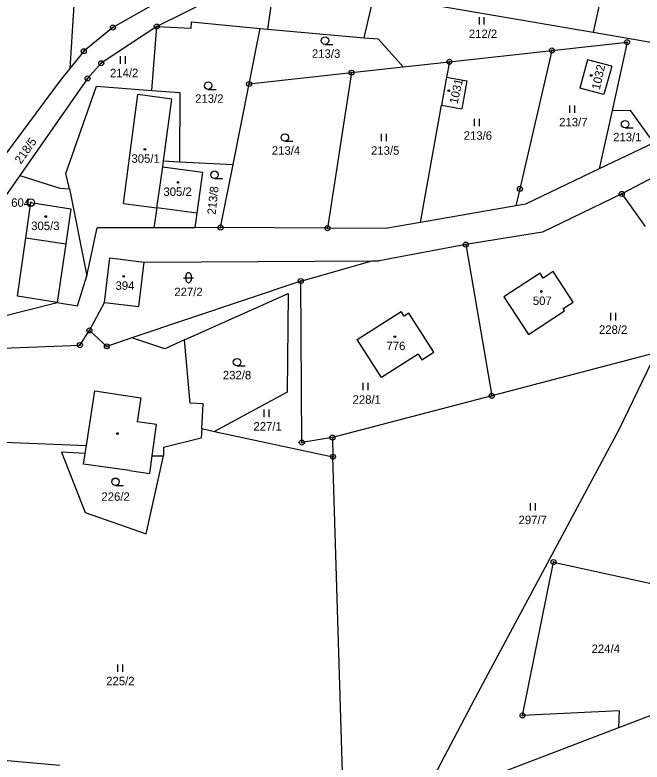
# Model space of a CAD drawing. Extents: x -439246 to -433691, y -1130252 to -1121148.
# Drawn here: x -437443 to -437317.3, y -1123791.4 to -1123641.6 of the extents above; entities that cross this region are included whole.
import ezdxf

# ---------------------------------------------------------------- set-up
doc = ezdxf.new("R2010")
doc.units = 0
for name, color, linetype in [('Vrstva 1', 7, 'Continuous'), ('Vrstva 17', 7, 'Continuous'), ('Vrstva 18', 7, 'Continuous'), ('Vrstva 19', 7, 'Continuous'), ('Vrstva 24', 7, 'Continuous'), ('Vrstva 25', 7, 'Continuous'), ('Vrstva 3', 7, 'Continuous'), ('Vrstva 37', 7, 'Continuous'), ('Vrstva 4', 7, 'Continuous'), ('Vrstva 52', 7, 'Continuous')]:
    doc.layers.add(name, color=color, linetype=linetype)

msp = doc.modelspace()

# ---------------------------------------------------------------- linework, layer by layer
at = {"layer": 'Vrstva 1'}
for points in [[(-437313.91, -1123585.87), (-437327.06, -1123645.05)], [(-437430.67, -1123630.99), (-437432.01, -1123652.34)], [(-437404, -1123633.08), (-437423.36, -1123644.12)], [(-437397.63, -1123635.51), (-437414.56, -1123643.91)], [(-437391.41, -1123637.88), (-437392.37, -1123644.45)], [(-437373, -1123646.16), (-437370.99, -1123637.49)], [(-437370.99, -1123637.49), (-437327.06, -1123645.05)], [(-437407.7, -1123644.26), (-437407.63, -1123642.95)], [(-437407.63, -1123642.95), (-437393.87, -1123644.3)], [(-437423.36, -1123644.12), (-437429.21, -1123648.88)], [(-437414.56, -1123643.91), (-437425.69, -1123651.27)], [(-437415.54, -1123656.73), (-437414.56, -1123643.91)], [(-437414.56, -1123643.91), (-437407.7, -1123644.26)], [(-437396.07, -1123655.43), (-437393.87, -1123644.3)], [(-437393.87, -1123644.3), (-437392.37, -1123644.45)], [(-437392.37, -1123644.45), (-437373, -1123646.16)], [(-437327.06, -1123645.05), (-437312.03, -1123647.64)], [(-437373, -1123646.16), (-437370.16, -1123646.41)], [(-437370.16, -1123646.41), (-437365.2, -1123652.01)], [(-437335.35, -1123648.71), (-437320.28, -1123647.05)], [(-437320.28, -1123647.05), (-437323.29, -1123660.74)], [(-437429.21, -1123648.88), (-437432.01, -1123652.34)], [(-437355.91, -1123650.99), (-437335.35, -1123648.71)], [(-437335.35, -1123648.71), (-437341.77, -1123676.47)], [(-437425.69, -1123651.27), (-437428.45, -1123654.32)], [(-437375.53, -1123653.16), (-437365.2, -1123652.01)], [(-437365.2, -1123652.01), (-437355.91, -1123650.99)], [(-437355.91, -1123650.99), (-437356.46, -1123654.05)], [(-437328.2, -1123650.56), (-437329.77, -1123656.26)], [(-437323.36, -1123651.86), (-437328.2, -1123650.56)], [(-437323.36, -1123651.86), (-437324.93, -1123657.56)], [(-437432.01, -1123652.34), (-437433.95, -1123654.74)], [(-437396.07, -1123655.43), (-437375.53, -1123653.16)], [(-437375.53, -1123653.16), (-437380.32, -1123684.34)], [(-437433.95, -1123654.74), (-437446.67, -1123671.86)], [(-437428.45, -1123654.32), (-437442.02, -1123673.75)], [(-437356.46, -1123654.05), (-437357.46, -1123659.66)], [(-437356.46, -1123654.05), (-437352.42, -1123654.78)], [(-437352.42, -1123654.78), (-437353.42, -1123660.39)], [(-437432.77, -1123673.4), (-437426.66, -1123655.87)], [(-437426.66, -1123655.87), (-437415.54, -1123656.73)], [(-437399.26, -1123671.56), (-437396.07, -1123655.43)], [(-437324.93, -1123657.56), (-437329.77, -1123656.26)], [(-437415.54, -1123656.73), (-437409.97, -1123657.16)], [(-437409.97, -1123657.16), (-437410, -1123671.02)], [(-437361.67, -1123683.17), (-437357.46, -1123659.66)], [(-437357.46, -1123659.66), (-437353.42, -1123660.39)], [(-437323.29, -1123660.74), (-437325.85, -1123672.44)], [(-437319.55, -1123660.82), (-437323.29, -1123660.74)], [(-437314.93, -1123667.22), (-437319.55, -1123660.82)], [(-437314.93, -1123667.22), (-437325.85, -1123672.44)], [(-437306.71, -1123669.8), (-437321.35, -1123677.48)], [(-437413.36, -1123672.04), (-437413.2, -1123670.85)], [(-437413.2, -1123670.85), (-437410, -1123671.02)], [(-437410, -1123671.02), (-437399.26, -1123671.56)], [(-437414.55, -1123680.27), (-437413.36, -1123672.04)], [(-437413.36, -1123672.04), (-437405.43, -1123673.09)], [(-437401.77, -1123684.23), (-437399.26, -1123671.56)], [(-437325.85, -1123672.44), (-437340.67, -1123679.52)], [(-437442.02, -1123673.75), (-437444.84, -1123677.78)], [(-437442.02, -1123673.75), (-437434.03, -1123676.3)], [(-437432.06, -1123676.44), (-437432.77, -1123673.4)], [(-437405.43, -1123673.09), (-437406.52, -1123681.33)], [(-437434.03, -1123676.3), (-437432.06, -1123676.44)], [(-437432.06, -1123676.44), (-437428.61, -1123693.87)], [(-437341.77, -1123676.47), (-437342.56, -1123679.85)], [(-437321.35, -1123677.48), (-437337.25, -1123685.17)], [(-437321.35, -1123677.48), (-437316.67, -1123683.99)], [(-437440.84, -1123686.3), (-437439.82, -1123679.18)], [(-437439.82, -1123679.18), (-437431.81, -1123680.49)], [(-437431.81, -1123680.49), (-437432.83, -1123687.45)], [(-437414.55, -1123680.27), (-437415.13, -1123684.25)], [(-437342.56, -1123679.85), (-437361.67, -1123683.17)], [(-437340.67, -1123679.52), (-437342.56, -1123679.85)], [(-437406.52, -1123681.33), (-437406.91, -1123684.24)], [(-437361.67, -1123683.17), (-437368.7, -1123684.39)], [(-437428.61, -1123693.87), (-437426.53, -1123684.27)], [(-437415.13, -1123684.25), (-437426.53, -1123684.27)], [(-437406.91, -1123684.24), (-437415.13, -1123684.25)], [(-437401.77, -1123684.23), (-437406.91, -1123684.24)], [(-437380.32, -1123684.34), (-437401.77, -1123684.23)], [(-437368.7, -1123684.39), (-437380.32, -1123684.34)], [(-437440.84, -1123686.3), (-437432.83, -1123687.45)], [(-437337.25, -1123685.17), (-437352.62, -1123687.63)], [(-437352.62, -1123687.63), (-437370, -1123690.89)], [(-437352.62, -1123687.63), (-437347.42, -1123717.94)], [(-437425.02, -1123699.25), (-437423.95, -1123690.31)], [(-437423.95, -1123690.31), (-437417.09, -1123691.13)], [(-437417.09, -1123691.13), (-437371.36, -1123690.9)], [(-437385.71, -1123694.93), (-437371.36, -1123690.9)], [(-437371.36, -1123690.9), (-437370, -1123690.89)], [(-437418.16, -1123700.07), (-437417.09, -1123691.13)], [(-437430.43, -1123699.93), (-437428.61, -1123693.87)], [(-437337.74, -1123693.38), (-437344.99, -1123698.1)], [(-437337.11, -1123694.35), (-437337.74, -1123693.38)], [(-437335.09, -1123693.04), (-437337.11, -1123694.35)], [(-437331.11, -1123699.16), (-437335.09, -1123693.04)], [(-437385.71, -1123694.93), (-437419.58, -1123706.35)], [(-437385.5, -1123727.32), (-437385.71, -1123694.93)], [(-437408.99, -1123706.74), (-437388.22, -1123697.45)], [(-437388.22, -1123697.45), (-437388.4, -1123717.2)], [(-437344.99, -1123698.1), (-437340.07, -1123705.64)], [(-437452.59, -1123703.78), (-437434.56, -1123699.27)], [(-437434.56, -1123699.27), (-437430.43, -1123699.93)], [(-437428.08, -1123704.85), (-437425.02, -1123699.25)], [(-437425.02, -1123699.25), (-437418.16, -1123700.07)], [(-437333.12, -1123700.47), (-437331.11, -1123699.16)], [(-437374.39, -1123706.69), (-437365.6, -1123701.03)], [(-437365, -1123701.97), (-437365.6, -1123701.03)], [(-437364.06, -1123701.36), (-437365, -1123701.97)], [(-437359.01, -1123709.19), (-437364.06, -1123701.36)], [(-437340.07, -1123705.64), (-437332.83, -1123700.92)], [(-437332.83, -1123700.92), (-437333.12, -1123700.47)], [(-437429.98, -1123707.77), (-437428.08, -1123704.85)], [(-437424.58, -1123708.03), (-437428.08, -1123704.85)], [(-437419.58, -1123706.35), (-437424.58, -1123708.03)], [(-437412.96, -1123708.52), (-437419.58, -1123706.35)], [(-437408.99, -1123706.74), (-437412.96, -1123708.52)], [(-437407.89, -1123719.41), (-437408.99, -1123706.74)], [(-437369.49, -1123714.29), (-437374.39, -1123706.69)], [(-437454.08, -1123708.7), (-437429.98, -1123707.77)], [(-437307.89, -1123707.57), (-437347.42, -1123717.94)], [(-437362.16, -1123709.57), (-437369.49, -1123714.29)], [(-437362.16, -1123709.57), (-437361.41, -1123710.74)], [(-437361.41, -1123710.74), (-437359.01, -1123709.19)], [(-437388.4, -1123717.2), (-437402.97, -1123725.07)], [(-437347.42, -1123717.94), (-437379.36, -1123726.32)], [(-437405.3, -1123719.53), (-437407.89, -1123719.41)], [(-437405.55, -1123724.52), (-437405.3, -1123719.53)], [(-437405.55, -1123724.52), (-437405.64, -1123726.36)], [(-437405.55, -1123724.52), (-437402.97, -1123725.07)], [(-437402.97, -1123725.07), (-437379.24, -1123730.16)], [(-437413.2, -1123728.22), (-437405.64, -1123726.36)], [(-437379.36, -1123726.32), (-437385.5, -1123727.32)], [(-437379.36, -1123726.32), (-437379.24, -1123730.16)], [(-437445.16, -1123727.22), (-437428.66, -1123727.94)], [(-437428.91, -1123729.52), (-437428.66, -1123727.94)], [(-437413.2, -1123728.22), (-437413.23, -1123729.99)], [(-437428.91, -1123729.52), (-437433.68, -1123729.22)], [(-437433.68, -1123729.22), (-437428.93, -1123741.31)], [(-437429.23, -1123731.63), (-437428.91, -1123729.52)], [(-437420.03, -1123732.95), (-437415.96, -1123733.53), (-437415.46, -1123729.95)], [(-437416.68, -1123745.65), (-437413.23, -1123729.99)], [(-437415.46, -1123729.95), (-437413.23, -1123729.99)], [(-437376.98, -1123804.37), (-437379.24, -1123730.16)], [(-437420.03, -1123732.95), (-437429.23, -1123731.63)], [(-437428.93, -1123741.31), (-437416.68, -1123745.65)], [(-437341.24, -1123782.03), (-437335.04, -1123751.28)], [(-437335.04, -1123751.28), (-437307.48, -1123757.34)], [(-437311.86, -1123780.62), (-437322.02, -1123784.5)], [(-437321.86, -1123781.1), (-437341.24, -1123782.03)], [(-437321.86, -1123781.1), (-437322.02, -1123784.5)], [(-437322.02, -1123784.5), (-437355.58, -1123797.32)], [(-437467.94, -1123789.01), (-437433.99, -1123791.98)]]:
    msp.add_lwpolyline(points, dxfattribs=at)
at = {"layer": 'Vrstva 24'}
for centre, radius in [((-437423.36, -1123644.12), 0.5), ((-437423.36, -1123644.12), 0.1), ((-437414.56, -1123643.91), 0.5), ((-437414.56, -1123643.91), 0.1), ((-437320.28, -1123647.05), 0.5), ((-437320.28, -1123647.05), 0.1), ((-437429.21, -1123648.88), 0.5), ((-437429.21, -1123648.88), 0.1), ((-437335.35, -1123648.71), 0.5), ((-437335.35, -1123648.71), 0.1), ((-437355.91, -1123650.99), 0.5), ((-437425.69, -1123651.27), 0.5), ((-437425.69, -1123651.27), 0.1), ((-437355.91, -1123650.99), 0.1), ((-437375.53, -1123653.16), 0.5), ((-437375.53, -1123653.16), 0.1), ((-437428.45, -1123654.32), 0.5), ((-437428.45, -1123654.32), 0.1), ((-437396.07, -1123655.43), 0.5), ((-437396.07, -1123655.43), 0.1), ((-437341.77, -1123676.47), 0.5), ((-437341.77, -1123676.47), 0.1), ((-437321.35, -1123677.48), 0.5), ((-437321.35, -1123677.48), 0.1), ((-437439.82, -1123679.21), 0.75), ((-437439.82, -1123679.21), 0.1), ((-437401.77, -1123684.23), 0.5), ((-437401.77, -1123684.23), 0.1), ((-437380.32, -1123684.34), 0.5), ((-437380.32, -1123684.34), 0.1), ((-437352.62, -1123687.63), 0.5), ((-437352.62, -1123687.63), 0.1), ((-437385.71, -1123694.93), 0.5), ((-437385.71, -1123694.93), 0.1), ((-437428.08, -1123704.85), 0.5), ((-437428.08, -1123704.85), 0.1), ((-437429.98, -1123707.77), 0.5), ((-437429.98, -1123707.77), 0.1), ((-437424.58, -1123708.03), 0.5), ((-437424.58, -1123708.03), 0.1), ((-437347.42, -1123717.94), 0.5), ((-437347.42, -1123717.94), 0.1), ((-437385.5, -1123727.32), 0.5), ((-437379.36, -1123726.32), 0.5), ((-437379.36, -1123726.32), 0.1), ((-437385.5, -1123727.32), 0.1), ((-437379.24, -1123730.16), 0.5), ((-437379.24, -1123730.16), 0.1), ((-437335.04, -1123751.28), 0.5), ((-437335.04, -1123751.28), 0.1), ((-437341.24, -1123782.03), 0.5), ((-437341.24, -1123782.03), 0.1)]:
    msp.add_circle(centre, radius, dxfattribs=at)
at = {"layer": 'Vrstva 25'}
for p, q in [((-437349.9, -1123643.53), (-437349.9, -1123642.03)), ((-437348.9, -1123643.53), (-437348.9, -1123642.03)), ((-437380.84, -1123647.49), (-437379.24, -1123647.49)), ((-437421.82, -1123651.38), (-437421.82, -1123649.88)), ((-437420.82, -1123651.38), (-437420.82, -1123649.88)), ((-437404.26, -1123656.51), (-437402.66, -1123656.51)), ((-437331.77, -1123661.23), (-437331.77, -1123659.73)), ((-437330.77, -1123661.23), (-437330.77, -1123659.73)), ((-437350.87, -1123663.92), (-437350.87, -1123662.42)), ((-437349.87, -1123663.92), (-437349.87, -1123662.42)), ((-437369.5, -1123666.92), (-437369.5, -1123665.42)), ((-437368.5, -1123666.92), (-437368.5, -1123665.42)), ((-437320.68, -1123664.24), (-437319.08, -1123664.24)), ((-437388.88, -1123666.92), (-437387.28, -1123666.92)), ((-437403, -1123674.37), (-437401.4, -1123674.37)), ((-437408.7, -1123694.77), (-437408.7, -1123693.77)), ((-437407.7, -1123693.77), (-437407.7, -1123694.77)), ((-437409.2, -1123694.27), (-437407.2, -1123694.27)), ((-437323.57, -1123702.83), (-437323.57, -1123701.33)), ((-437322.57, -1123702.83), (-437322.57, -1123701.33)), ((-437398.47, -1123711.95), (-437396.87, -1123711.95)), ((-437373.19, -1123716.84), (-437373.19, -1123715.34)), ((-437372.19, -1123716.84), (-437372.19, -1123715.34)), ((-437393.06, -1123722.22), (-437393.06, -1123720.72)), ((-437392.06, -1123722.22), (-437392.06, -1123720.72)), ((-437422.85, -1123735.93), (-437421.25, -1123735.93)), ((-437339.65, -1123740.97), (-437339.65, -1123739.47)), ((-437338.65, -1123740.97), (-437338.65, -1123739.47)), ((-437422.37, -1123773.28), (-437422.37, -1123771.78)), ((-437421.37, -1123773.28), (-437421.37, -1123771.78))]:
    msp.add_line(p, q, dxfattribs=at)
for centre, radius in [((-437380.84, -1123646.74), 0.75), ((-437404.26, -1123655.76), 0.75), ((-437327.46, -1123653.72), 0.175), ((-437356.03, -1123656.77), 0.175), ((-437320.68, -1123663.49), 0.75), ((-437388.88, -1123666.17), 0.75), ((-437416.95, -1123668.53), 0.175), ((-437403, -1123673.62), 0.75), ((-437410.32, -1123675.17), 0.175), ((-437436.83, -1123682.02), 0.175), ((-437421.2, -1123694), 0.175), ((-437337.47, -1123697.04), 0.175), ((-437366.83, -1123706.09), 0.175), ((-437398.47, -1123711.2), 0.75), ((-437422.45, -1123725.52), 0.175), ((-437422.85, -1123735.18), 0.75)]:
    msp.add_circle(centre, radius, dxfattribs=at)
for centre, start, end in [((-437408.2, -1123693.77), 0, 180), ((-437408.2, -1123694.77), 180, 0)]:
    msp.add_arc(centre, 0.5, start, end, dxfattribs=at)
at = {"layer": 'Vrstva 3'}
for points in [[(-437328.2, -1123650.56), (-437329.77, -1123656.26)], [(-437323.36, -1123651.86), (-437328.2, -1123650.56)], [(-437323.36, -1123651.86), (-437324.93, -1123657.56)], [(-437356.46, -1123654.05), (-437357.46, -1123659.66)], [(-437356.46, -1123654.05), (-437352.42, -1123654.78)], [(-437352.42, -1123654.78), (-437353.42, -1123660.39)], [(-437324.93, -1123657.56), (-437329.77, -1123656.26)], [(-437421.24, -1123679.38), (-437418.35, -1123657.55)], [(-437411.56, -1123658.45), (-437418.35, -1123657.55)], [(-437413.2, -1123670.85), (-437411.56, -1123658.45)], [(-437357.46, -1123659.66), (-437353.42, -1123660.39)], [(-437413.36, -1123672.04), (-437413.2, -1123670.85)], [(-437414.55, -1123680.27), (-437413.36, -1123672.04)], [(-437414.55, -1123680.27), (-437413.36, -1123672.04)], [(-437413.36, -1123672.04), (-437405.43, -1123673.09)], [(-437405.43, -1123673.09), (-437406.52, -1123681.33)], [(-437440.84, -1123686.3), (-437439.82, -1123679.18)], [(-437439.82, -1123679.18), (-437431.81, -1123680.49)], [(-437431.81, -1123680.49), (-437432.83, -1123687.45)], [(-437421.24, -1123679.38), (-437414.55, -1123680.27)], [(-437406.52, -1123681.33), (-437414.55, -1123680.27)], [(-437440.84, -1123686.3), (-437432.83, -1123687.45)], [(-437425.02, -1123699.25), (-437423.95, -1123690.31)], [(-437423.95, -1123690.31), (-437417.09, -1123691.13)], [(-437418.16, -1123700.07), (-437417.09, -1123691.13)], [(-437337.74, -1123693.38), (-437344.99, -1123698.1)], [(-437337.11, -1123694.35), (-437337.74, -1123693.38)], [(-437335.09, -1123693.04), (-437337.11, -1123694.35)], [(-437331.11, -1123699.16), (-437335.09, -1123693.04)], [(-437344.99, -1123698.1), (-437340.07, -1123705.64)], [(-437425.02, -1123699.25), (-437418.16, -1123700.07)], [(-437333.12, -1123700.47), (-437331.11, -1123699.16)], [(-437374.39, -1123706.69), (-437365.6, -1123701.03)], [(-437365, -1123701.97), (-437365.6, -1123701.03)], [(-437364.06, -1123701.36), (-437365, -1123701.97)], [(-437359.01, -1123709.19), (-437364.06, -1123701.36)], [(-437340.07, -1123705.64), (-437332.83, -1123700.92)], [(-437332.83, -1123700.92), (-437333.12, -1123700.47)], [(-437369.49, -1123714.29), (-437374.39, -1123706.69)], [(-437362.16, -1123709.57), (-437369.49, -1123714.29)], [(-437362.16, -1123709.57), (-437361.41, -1123710.74)], [(-437361.41, -1123710.74), (-437359.01, -1123709.19)]]:
    msp.add_lwpolyline(points, dxfattribs=at)
at = {"layer": 'Vrstva 37'}
for centre in [(-437327.46, -1123653.72), (-437356.03, -1123656.77), (-437416.95, -1123668.53), (-437410.32, -1123675.17), (-437436.83, -1123682.02), (-437421.2, -1123694), (-437337.47, -1123697.04), (-437366.83, -1123706.09)]:
    msp.add_circle(centre, 0.175, dxfattribs=at)
at = {"layer": 'Vrstva 4'}
for points in [[(-437421.24, -1123679.38), (-437418.35, -1123657.55)], [(-437411.56, -1123658.45), (-437418.35, -1123657.55)], [(-437413.2, -1123670.85), (-437411.56, -1123658.45)], [(-437421.24, -1123679.38), (-437414.55, -1123680.27)], [(-437406.52, -1123681.33), (-437414.55, -1123680.27)], [(-437442.52, -1123697.99), (-437440.84, -1123686.3)], [(-437432.83, -1123687.45), (-437434.56, -1123699.27)], [(-437434.56, -1123699.27), (-437442.52, -1123697.99)], [(-437428.66, -1123727.94), (-437426.96, -1123716.98)], [(-437426.96, -1123716.98), (-437417.79, -1123718.33)], [(-437417.79, -1123718.33), (-437418.53, -1123723.17)], [(-437415.46, -1123729.95), (-437414.59, -1123723.67), (-437418.53, -1123723.17)]]:
    msp.add_lwpolyline(points, dxfattribs=at)
at = {"layer": 'Vrstva 52'}
msp.add_lwpolyline([(-437314.45, -1123709.29), (-437321.84, -1123724.63), (-437350.23, -1123777.5), (-437361.72, -1123799.34)], dxfattribs=at)

# ---------------------------------------------------------------- texts
at = {"layer": 'Vrstva 17'}
msp.add_text('604', height=1.7, dxfattribs=at).set_placement((-437443.75, -1123680.06))
at = {"layer": 'Vrstva 18'}
for s, p in [('212/2', (-437352.02, -1123646.23)), ('213/3', (-437383.46, -1123650.19)), ('214/2', (-437423.95, -1123654.08)), ('213/2', (-437406.88, -1123659.21)), ('213/7', (-437333.9, -1123663.93)), ('213/6', (-437353.04, -1123666.62)), ('213/1', (-437323.08, -1123666.94)), ('213/4', (-437391.51, -1123669.62)), ('213/5', (-437371.62, -1123669.62)), ('227/2', (-437411.05, -1123697.97)), ('228/2', (-437325.92, -1123705.53)), ('232/8', (-437401.32, -1123714.65)), ('228/1', (-437375.32, -1123719.54)), ('227/1', (-437395.19, -1123724.92)), ('226/2', (-437425.67, -1123739)), ('297/7', (-437342.04, -1123743.67)), ('224/4', (-437327.4, -1123769.51)), ('225/2', (-437424.71, -1123775.98))]:
    msp.add_text(s, height=1.7, dxfattribs=at).set_placement(p)
for s, rotation, p in [('218/5', 54.8096, (-437441.81, -1123671.61)), ('213/8', 83.7691, (-437402.78, -1123681.7))]:
    msp.add_text(s, height=1.7, rotation=rotation, dxfattribs=at).set_placement(p)
at = {"layer": 'Vrstva 19'}
for s, p in [('1032', (-437325.77, -1123656.7)), ('1031', (-437354.28, -1123659.54))]:
    msp.add_text(s, height=1.7, rotation=77.2354, dxfattribs=at).set_placement(p)
for s, p in [('305/1', (-437419.65, -1123671.23)), ('305/2', (-437413.24, -1123677.87)), ('305/3', (-437439.75, -1123684.72)), ('394', (-437422.84, -1123696.7)), ('507', (-437339.18, -1123699.74)), ('776', (-437368.52, -1123708.79))]:
    msp.add_text(s, height=1.7, dxfattribs=at).set_placement(p)

doc.saveas('drawing.dxf')
